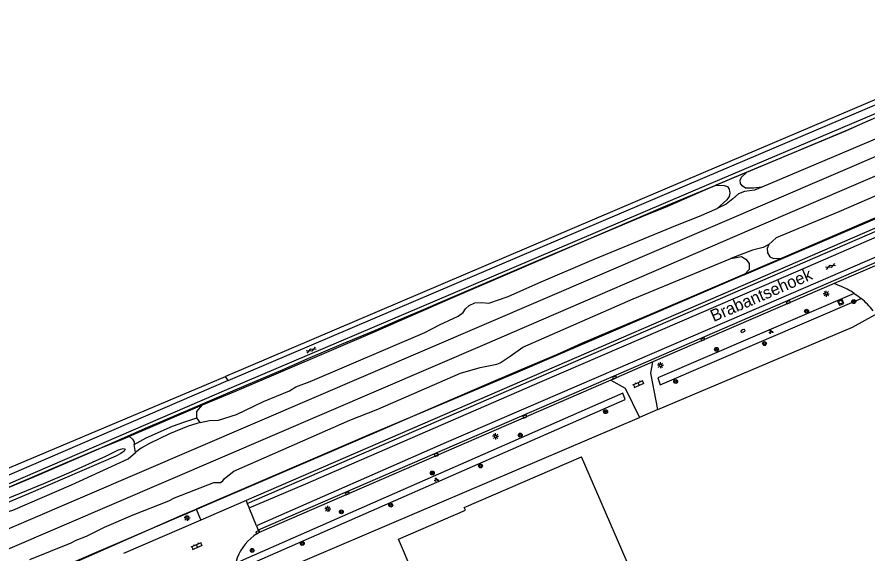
# Model space of a CAD drawing. Extents: x 136000 to 141014, y 402000 to 403500.
# Drawn here: x 139477.8 to 139653.4, y 402339 to 402449.7 of the extents above; entities that cross this region are included whole.
import ezdxf

# ---------------------------------------------------------------- set-up
doc = ezdxf.new("R2010")
doc.units = 0
for name, color, linetype in [('gg-afsc-hekwerk', 7, 'Continuous'), ('gg-anno-openbare ruimte label', 7, 'Continuous'), ('gg-aspt-spoorlijn', 7, 'Continuous'), ('gg-bbg-gedigitaliseerde bebouwing', 7, 'Continuous'), ('gg-bbg-hoofdgebouw', 7, 'Continuous'), ('gg-knt-BGT kruinlijn', 7, 'Continuous'), ('gg-knt-verharding', 7, 'Continuous'), ('gg-knt-verharding nz', 7, 'Continuous'), ('gt-grn-groengrens', 7, 'Continuous'), ('gt-symb-boom', 7, 'Continuous'), ('gt-symb-brandkraan', 7, 'Continuous'), ('gt-symb-gesloten verharding', 7, 'Continuous'), ('gt-symb-groenvak', 7, 'Continuous'), ('gt-symb-klinker verharding', 7, 'Continuous'), ('gt-symb-kolk', 7, 'Continuous'), ('gt-symb-lichtmast', 7, 'Continuous'), ('gt-symb-rioolschacht', 7, 'Continuous'), ('gx-grn-maaiveld', 7, 'Continuous')]:
    doc.layers.add(name, color=color, linetype=linetype)

# ---------------------------------------------------------------- blocks, each defined once
blk = doc.blocks.new('gt0-BOOM')
at = {"layer": 'gt-symb-boom'}
for radius in [0.4, 0.2]:
    blk.add_circle((0, 0), radius, dxfattribs=at)
blk = doc.blocks.new('gt0-KOLK')
at = {"layer": 'gt-symb-kolk'}
blk.add_lwpolyline([(0, 0), (0.38, 0), (0.38, 0.4), (-0.37, 0.4), (-0.37, 0), (0, 0)], dxfattribs=at)
blk = doc.blocks.new('gt0-KL1')
at = {"layer": 'gt-symb-klinker verharding'}
for p, q in [((-1.15, 0.3), (1.15, 0.3)), ((-1, -0.3), (-1, 0.3)), ((-0.5, 0.3), (-0.5, 0.45)), ((0, -0.3), (0, 0.3)), ((0.5, 0.3), (0.5, 0.45)), ((1, -0.3), (1, 0.3)), ((-1.15, -0.3), (1.15, -0.3)), ((-0.5, -0.45), (-0.5, -0.3)), ((0.5, -0.45), (0.5, -0.3))]:
    blk.add_line(p, q, dxfattribs=at)
blk = doc.blocks.new('gt0-LMAST')
at = {"layer": 'gt-symb-lichtmast'}
for p, q in [((-0.18, 0.17), (-0.45, 0.44)), ((0, 0.25), (0, 0.62)), ((0.17, 0.17), (0.44, 0.44)), ((-0.25, 0), (-0.63, 0)), ((-0.18, -0.18), (-0.45, -0.45)), ((0, -0.25), (0, -0.63)), ((0.44, -0.45), (0.17, -0.18)), ((0.25, 0), (0.62, 0))]:
    blk.add_line(p, q, dxfattribs=at)
blk.add_circle((0, 0), 0.25, dxfattribs=at)
blk = doc.blocks.new('gt0-GRVAK')
at = {"layer": 'gt-symb-groenvak'}
for p, q in [((-0.11, 0.19), (-0.23, 0.24)), ((-0.18, 0.15), (0.09, 0.15)), ((-0.09, 0.21), (-0.16, 0.32)), ((-0.05, 0.21), (-0.05, 0.39)), ((0, 0.21), (0.06, 0.32)), ((0.02, 0.19), (0.13, 0.24)), ((0.26, -0.05), (0.2, 0.06)), ((0.31, -0.05), (0.31, 0.13)), ((0.35, -0.05), (0.41, 0.06)), ((-0.24, -0.23), (-0.36, -0.18)), ((-0.32, -0.26), (-0.05, -0.26)), ((-0.23, -0.21), (-0.29, -0.1)), ((-0.18, -0.2), (-0.18, -0.02)), ((-0.14, -0.21), (-0.07, -0.1)), ((-0.12, -0.23), (0, -0.18)), ((0.24, -0.07), (0.12, -0.02)), ((0.17, -0.11), (0.44, -0.11)), ((0.37, -0.07), (0.49, -0.02))]:
    blk.add_line(p, q, dxfattribs=at)
blk = doc.blocks.new('gt0-GESVH1')
at = {"layer": 'gt-symb-gesloten verharding'}
for p, q in [((-0.99, -0.26), (0.01, 0.24)), ((0.01, -0.26), (-0.99, 0.24)), ((0.01, 0.24), (1.01, -0.26)), ((1.01, 0.24), (0.01, -0.26))]:
    blk.add_line(p, q, dxfattribs=at)
blk = doc.blocks.new('gt0-RS')
at = {"layer": 'gt-symb-rioolschacht'}
blk.add_lwpolyline([(-0.5, -0.5), (0.5, -0.5), (0.5, 0.5), (-0.5, 0.5)], close=True, dxfattribs=at)
blk.add_circle((0, 0), 0.375, dxfattribs=at)
blk = doc.blocks.new('gt0-BR')
at = {"layer": 'gt-symb-brandkraan'}
for centre, radius, start, end in [((-0.24, 0), 0.206, 107.5669, 252.4331), ((0.6, -2.66), 3, 106.892, 107.5669), ((0, -0.69), 0.938, 73.108, 106.892), ((-0.6, -2.66), 3, 72.4331, 73.108), ((0.24, 0), 0.206, 287.567, 72.4331), ((0.6, 2.66), 3, 252.4331, 253.108), ((0, 0.69), 0.938, 253.108, 286.8921), ((-0.6, 2.66), 3, 286.8921, 287.567)]:
    blk.add_arc(centre, radius, start, end, dxfattribs=at)

msp = doc.modelspace()

# ---------------------------------------------------------------- linework, layer by layer
at = {"layer": 'gg-afsc-hekwerk'}
for p in [(139610.23, 402368.6), (139610.23, 402368.6), (139534.1, 402336.14)]:
    msp.add_line(p, (139606.47, 402366.95), dxfattribs=at)
for points in [[(139474.29, 402330.48), (139481.11, 402333.43), (139485.81, 402335.48), (139495.21, 402339.54), (139551.19, 402363.56), (139565.35, 402369.71), (139574.89, 402373.83), (139581.99, 402376.86), (139589.36, 402379.99), (139594.53, 402382.3), (139601.67, 402385.34), (139608.55, 402388.26), (139635.27, 402399.66), (139671.4, 402415.27), (139683.47, 402420.42), (139695.6, 402425.66), (139805.85, 402473.73)], [(139473.67, 402351.52), (139481.97, 402354.98), (139494.28, 402360.26), (139504.87, 402364.94), (139513.6, 402368.68), (139516.66, 402370), (139522.9, 402372.68), (139532.81, 402376.92), (139537.92, 402379.13), (139544.9, 402382.1), (139551.91, 402385.04), (139556.59, 402387.08), (139561.36, 402389.11), (139565.84, 402390.98), (139585.9, 402399.6), (139607.35, 402408.67), (139612.27, 402410.67), (139619.17, 402413.65), (139626.1, 402416.63), (139649.05, 402426.23), (139653.98, 402428.43)], [(139610.23, 402368.6), (139650.44, 402385.62), (139655.04, 402388.18), (139655.38, 402388.33)], [(139610.23, 402368.6), (139650.44, 402385.62), (139655.04, 402388.18), (139655.38, 402388.33)]]:
    msp.add_lwpolyline(points, dxfattribs=at)
at = {"layer": 'gg-aspt-spoorlijn'}
for points in [[(139309.13, 402272.12), (139387.29, 402305.74), (139419.65, 402319.8), (139919.67, 402534.58), (139974.77, 402558.45), (140001.23, 402570.35), (140012.04, 402575.09), (140024.68, 402581.07), (140060.93, 402598.57), (140100.23, 402618.51), (140115.24, 402626.43), (140139.48, 402639.63), (140157.4, 402649.6), (140192.29, 402669.74), (140218.01, 402685.18), (140236.57, 402696.72), (140261.92, 402712.73), (140276.43, 402722.16), (140290.06, 402730.74), (140348.36, 402768.37), (140378.07, 402787.34), (140409.94, 402808.02)], [(139312.8, 402269.59), (139342.64, 402282.24), (139355.68, 402288), (139367.11, 402292.93), (139391.2, 402303.28), (139403.49, 402308.43), (139421.17, 402316.28), (139574.58, 402382.14), (139629.69, 402405.97), (139684.89, 402429.62), (139866.47, 402507.65), (139976.69, 402555.19), (140014, 402571.86), (140021.05, 402575.12), (140062.77, 402595.28)]]:
    msp.add_lwpolyline(points, dxfattribs=at)
at = {"layer": 'gg-bbg-gedigitaliseerde bebouwing'}
msp.add_lwpolyline([(139564.02, 402289.76), (139614.72, 402312.12), (139594.45, 402358.87)], dxfattribs=at)
at = {"layer": 'gg-bbg-hoofdgebouw'}
msp.add_lwpolyline([(139564.02, 402289.76), (139557.87, 402303.74), (139555.52, 402302.69), (139555.9, 402301.84), (139554.04, 402301.06), (139553.65, 402301.9), (139548.78, 402299.78), (139537.75, 402325.22), (139559.7, 402334.71), (139556.62, 402341.84), (139570.48, 402347.83), (139570.24, 402348.38), (139594.45, 402358.87)], dxfattribs=at)
at = {"layer": 'gg-knt-BGT kruinlijn'}
for p, q in [((139513.22, 402365.16), (139509.35, 402363.59)), ((139515.68, 402365.91), (139513.22, 402365.16)), ((139509.35, 402363.59), (139505.18, 402361.62)), ((139505.18, 402361.62), (139503.49, 402360.65)), ((139503.49, 402360.65), (139502.29, 402359.76))]:
    msp.add_line(p, q, dxfattribs=at)
at = {"layer": 'gg-knt-verharding'}
for p, q in [((139738.53, 402442.23), (139525.14, 402349.8)), ((139659.71, 402400.33), (139646.65, 402394.66)), ((139646.65, 402394.66), (139609.23, 402378.45)), ((139647.79, 402394.21), (139646.65, 402394.66)), ((139609.23, 402378.45), (139600.55, 402374.69)), ((139600.55, 402374.69), (139527.88, 402343.2)), ((139525.14, 402349.8), (139515.84, 402345.77)), ((139525.14, 402349.8), (139525.38, 402349.22)), ((139525.38, 402349.22), (139525.77, 402348.29)), ((139527.31, 402344.58), (139525.77, 402348.29)), ((139515.84, 402345.77), (139499.84, 402338.84)), ((139527.31, 402344.58), (139527.68, 402343.68)), ((139527.68, 402343.68), (139527.88, 402343.2)), ((139527.88, 402343.2), (139527.46, 402343.01))]:
    msp.add_line(p, q, dxfattribs=at)
for points in [[(139521.45, 402374.61), (139619.98, 402416.62), (139667.8, 402436.92), (139715.91, 402457.5), (139740.21, 402467.86), (139754.65, 402473.82), (139829.93, 402505.98)], [(139820.04, 402500), (139755.3, 402472.37), (139740.76, 402466.38), (139716.63, 402455.88), (139620.72, 402415.15), (139571.11, 402393.96), (139521.59, 402372.89), (139464.76, 402348.4), (139405.03, 402323.08), (139348.23, 402298.89), (139288.95, 402273.43), (139234.12, 402249.65)], [(139525.38, 402349.22), (139703.45, 402426.37), (139738.78, 402441.66)], [(139740.87, 402436.01), (139713.94, 402424.38), (139674.06, 402407.11), (139655.86, 402399.25), (139604.17, 402376.79), (139527.68, 402343.68)], [(139650.8, 402392.61), (139651.52, 402392.11), (139652.21, 402391.57)], [(139610.23, 402368.6), (139608.8, 402376.16), (139609.23, 402378.45)], [(139521.45, 402374.61), (139464.11, 402349.88), (139404.46, 402324.63), (139347.61, 402300.38), (139288.33, 402274.87), (139233.38, 402251.1)], [(139600.55, 402374.69), (139603.49, 402373.04), (139606.47, 402366.95)]]:
    msp.add_lwpolyline(points, dxfattribs=at)
for centre, radius, start, end in [((139641.28, 402378.26), 17.22, 56.4339, 67.8082), ((139641.33, 402378.31), 17.16, 38.5925, 50.6185), ((139533.01, 402334.27), 10.35, 122.4255, 195.8622)]:
    msp.add_arc(centre, radius, start, end, dxfattribs=at)
at = {"layer": 'gg-knt-verharding nz'}
for points in [[(139525.77, 402348.29), (139537.02, 402353.07), (139586.34, 402374.46), (139639.21, 402397.29), (139739.14, 402440.66)], [(139740.48, 402436.95), (139624.48, 402386.81), (139566.5, 402361.8), (139527.31, 402344.58)]]:
    msp.add_lwpolyline(points, dxfattribs=at)
at = {"layer": 'gt-grn-groengrens'}
for p, q in [((139521.45, 402374.61), (139520.91, 402375.47)), ((139514.84, 402348.06), (139515.84, 402345.77))]:
    msp.add_line(p, q, dxfattribs=at)
for points in [[(139809.38, 402498.28), (139754.27, 402474.74), (139739.83, 402468.78), (139715.51, 402458.42), (139667.4, 402437.84), (139619.59, 402417.55), (139520.91, 402375.47)], [(139650.8, 402392.61), (139610.2, 402375.15), (139610.73, 402373.71), (139652.21, 402391.57)], [(139400.8, 402324.69), (139403.98, 402326.11), (139520.91, 402375.47)], [(139524, 402337.3), (139524.57, 402336.01), (139603.5, 402370.68), (139602.98, 402372), (139524, 402337.3)]]:
    msp.add_lwpolyline(points, dxfattribs=at)
at = {"layer": 'gx-grn-maaiveld'}
for p, q in [((139677.23, 402438.55), (139649.05, 402426.23)), ((139649.05, 402426.23), (139628.56, 402417.61)), ((139628.56, 402417.61), (139622.2, 402414.97)), ((139612.23, 402410.82), (139622.2, 402414.97)), ((139636.12, 402399.89), (139665.37, 402412.43)), ((139567.38, 402391.55), (139612.23, 402410.82)), ((139628.08, 402396.44), (139636.12, 402399.89)), ((139551.81, 402384.72), (139567.38, 402391.55)), ((139523.33, 402372.57), (139551.81, 402384.72)), ((139516.16, 402369.58), (139523.33, 402372.57)), ((139501.09, 402363.08), (139516.16, 402369.58)), ((139515.68, 402365.91), (139514.97, 402366.87)), ((139501.05, 402363.07), (139498.59, 402361.98)), ((139501.05, 402363.07), (139501.09, 402363.08)), ((139498.59, 402361.98), (139494.28, 402360.26)), ((139502.29, 402359.76), (139502.02, 402361.4)), ((139494.28, 402360.26), (139473.67, 402351.52))]:
    msp.add_line(p, q, dxfattribs=at)
for points in [[(139679.15, 402435.01), (139677.86, 402434.31), (139672.62, 402432.11), (139655.95, 402424.85), (139631.75, 402414.57)], [(139631.75, 402414.57), (139630.03, 402414.36), (139628.36, 402414.35), (139627.64, 402414.81), (139627.28, 402415.35), (139627.24, 402416.03), (139627.49, 402416.65), (139628.56, 402417.61)], [(139622.2, 402414.97), (139623.93, 402414.89), (139624.62, 402414.68), (139624.97, 402414.16), (139625.12, 402413.35), (139624.95, 402412.66), (139624.51, 402411.98), (139622.51, 402410.18)], [(139631.75, 402414.57), (139630.22, 402413.93), (139628.15, 402413.67), (139626.93, 402413.21), (139625.73, 402412.12), (139624.32, 402411.05), (139622.51, 402410.18)], [(139657.48, 402413.73), (139647.62, 402409.44), (139634.68, 402404.09), (139633.16, 402402.7)], [(139515.68, 402365.91), (139517.59, 402366.32), (139519.45, 402366.41), (139523.16, 402367.57), (139528.73, 402370.3), (139534.1, 402372.51), (139535.43, 402373.3), (139538.37, 402374.4), (139562.09, 402384.52), (139565.1, 402386.11), (139569, 402387.91), (139570.02, 402388.69), (139570.5, 402389.42), (139571.28, 402390.11), (139572.41, 402390.66), (139573.88, 402390.71), (139575.33, 402390.62), (139579.28, 402392), (139585.65, 402394.8), (139597.07, 402399.72), (139614.28, 402406.75), (139618.85, 402408.54), (139622.51, 402410.18)], [(139633.16, 402402.7), (139631.99, 402402.12), (139629.81, 402401.52), (139625.29, 402399.84)], [(139633.16, 402402.7), (139632.84, 402401.9), (139632.86, 402401.02), (139633.4, 402400.2), (139634.14, 402399.82), (139636.12, 402399.89)], [(139480.5, 402337.6), (139488.99, 402341.09), (139490.04, 402341.6), (139492.21, 402342.43), (139495.88, 402344.29), (139501.83, 402346.84), (139509.21, 402349.76), (139510.4, 402350.35), (139518.5, 402353.56), (139519.86, 402353.55), (139520.33, 402353.87), (139520.68, 402354.39), (139522.66, 402355.87), (139546.62, 402366.42), (139552.41, 402368.71), (139569.47, 402376.11), (139573.52, 402377.33), (139576.99, 402377.99), (139577.65, 402378.26), (139579.71, 402379.65), (139582.31, 402381.52), (139605.11, 402391.47), (139625.29, 402399.84)], [(139625.29, 402399.84), (139627.55, 402400.26), (139628.43, 402399.66), (139629.09, 402398.81), (139629.1, 402397.53), (139628.08, 402396.44)], [(139628.08, 402396.44), (139580.8, 402376.12), (139551.69, 402363.84), (139514.84, 402348.06)], [(139514.97, 402366.87), (139514.96, 402368.18), (139516.16, 402369.58)], [(139502.02, 402361.4), (139504.48, 402362.79), (139509.95, 402365.16), (139512.5, 402366.09), (139514.97, 402366.87)], [(139501.05, 402363.07), (139501.67, 402362.49), (139502.01, 402361.97), (139502.02, 402361.4)], [(139458.68, 402340.28), (139464.32, 402342.82), (139467.75, 402344.21), (139471.01, 402345.96), (139472.69, 402346.7), (139474.42, 402347.09), (139476.98, 402347.85), (139489.06, 402353.06), (139500.79, 402358.43), (139502.29, 402359.76)], [(139473.61, 402349.36), (139483.4, 402353.35), (139488.5, 402355.52), (139496.19, 402359), (139498.77, 402360.3), (139499.78, 402360.59), (139500.18, 402360.4), (139499.99, 402360), (139499.3, 402359.54), (139498.27, 402359.01), (139480.68, 402351.42), (139460.04, 402342.74)], [(139452.61, 402321.05), (139471.64, 402329.1), (139512.05, 402346.87), (139514.84, 402348.06)]]:
    msp.add_lwpolyline(points, dxfattribs=at)

# ---------------------------------------------------------------- block references
at = {"layer": 'gt-symb-boom', "rotation": -78.92612884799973}
msp.add_blockref('gt0-BOOM', (139650.71, 402390.92), dxfattribs=at)
at = {"layer": 'gt-symb-boom'}
for p in [(139640.96, 402388.95), (139632.26, 402382.25), (139622.36, 402381.06), (139613.92, 402374.4), (139599.43, 402368.17), (139581.81, 402363.33), (139563.64, 402355.5), (139573.59, 402356.96), (139555.05, 402348.85), (139544.84, 402347.47), (139536.77, 402340.95), (139526.42, 402339.5)]:
    msp.add_blockref('gt0-BOOM', p, dxfattribs=at)
at = {"layer": 'gt-symb-brandkraan', "rotation": 23.462000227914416}
msp.add_blockref('gt0-BR', (139627.82, 402384.87), dxfattribs=at)
at = {"layer": 'gt-symb-gesloten verharding'}
for p, rotation in [((139645.9, 402398.2), 23.694971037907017), ((139538.6, 402380.91), 23.206114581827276)]:
    msp.add_blockref('gt0-GESVH1', p, dxfattribs=dict(at, rotation=rotation))
at = {"layer": 'gt-symb-groenvak'}
for p in [(139633.61, 402384.68), (139564.46, 402354.11)]:
    msp.add_blockref('gt0-GRVAK', p, dxfattribs=at)
at = {"layer": 'gt-symb-klinker verharding'}
for p, rotation in [((139606.26, 402373.92), 23.206114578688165), ((139515.01, 402340.44), 23.386642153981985)]:
    msp.add_blockref('gt0-KL1', p, dxfattribs=dict(at, rotation=rotation))
at = {"layer": 'gt-symb-kolk'}
for p, rotation in [((139637.27, 402390.6), 23.462000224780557), ((139619.59, 402382.93), 23.462000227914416), ((139601.34, 402375.03), 23.462000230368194), ((139582.82, 402367), 23.462000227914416), ((139564.54, 402359.08), 23.462000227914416), ((139546.15, 402351.11), 23.462000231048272), ((139527.68, 402343.11), 23.462000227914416)]:
    msp.add_blockref('gt0-KOLK', p, dxfattribs=dict(at, rotation=rotation))
at = {"layer": 'gt-symb-lichtmast'}
for p in [(139645.02, 402392.54), (139610.78, 402377.77), (139576.72, 402363.08), (139542.03, 402348.09), (139512.96, 402346.22)]:
    msp.add_blockref('gt0-LMAST', p, dxfattribs=at)
at = {"layer": 'gt-symb-rioolschacht', "rotation": 22.89759102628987}
msp.add_blockref('gt0-RS', (139648.01, 402390.82), dxfattribs=at)

# ---------------------------------------------------------------- texts
at = {"layer": 'gg-anno-openbare ruimte label'}
msp.add_text('Brabantsehoek', height=2.5, rotation=23.4, dxfattribs=at).set_placement((139621.76, 402386.68))

doc.saveas('drawing.dxf')
